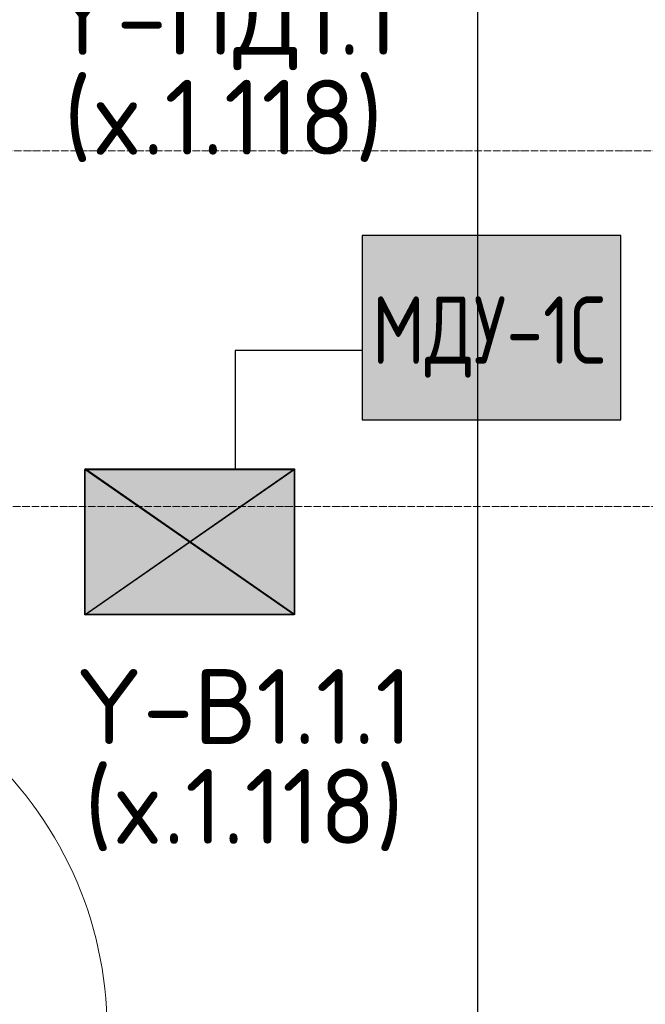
# Model space of a CAD drawing. Header units: millimetres. Extents: x -135639 to 224623, y -383017 to -59102.
# Tile 413 of 494: x 89953 to 91625, y -127452 to -124821. Entities that reach past the tile are written whole.
import ezdxf

# ---------------------------------------------------------------- set-up
doc = ezdxf.new("R2010")
doc.units = ezdxf.units.MM
doc.linetypes.add('CONTINOUS', pattern=[0])
doc.linetypes.add('Линия сетки', pattern=[25, 20, -2.5, 0, -2.5])
for name, color, linetype, lineweight in [('A-215-M_CURT_PANEL', 7, 'Continuous', 18), ('A-325-M_DOOR', 7, 'Continuous', 18), ('Z-030-M_GRID', 7, 'Continuous', 9), ('ОС', 5, 'Continuous', 25), ('ПС', 7, 'Continuous', 40), ('СС-011-ПОЖ-СИГНАЛИЗАЦИЯ', 1, 'Continuous', 30)]:
    doc.layers.add(name, color=color, linetype=linetype, lineweight=lineweight)
doc.layers.add('ССПС', color=5, linetype='Continuous')
doc.styles.add('1111', font='isocpeur.ttf')
doc.styles.add('ISOCPEUR', font='isocpeur.ttf', dxfattribs={"height": 300})

# ---------------------------------------------------------------- blocks, each defined once
blk = doc.blocks.new('A_PAN_DOR_Структурные - EXT_1_Double_100__Витраж 8_3 СКУД-6495146-B1_-7_650_')
at = {"layer": 'A-325-M_DOOR', "color": 254, "lineweight": 5, "true_color": 0xd4d4d4}
blk.add_arc((699, 12), 1011.8, 82.5606, 180, dxfattribs=at)
blk = doc.blocks.new('135_SLK_K3_AR_FCD_rvt-1-B1_-7_650_')
at = {"layer": 'A-215-M_CURT_PANEL', "color": 253, "lineweight": 5, "true_color": 0xaaaaaa, "rotation": 269.9999999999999}
blk.add_blockref('A_PAN_DOR_Структурные - EXT_1_Double_100__Витраж 8_3 СКУД-6495146-B1_-7_650_', (97300, 66000), dxfattribs=at)
blk = doc.blocks.new('-1 эт')
at = {"layer": 'Z-030-M_GRID', "color": 253, "linetype": 'Линия сетки', "true_color": 0xaaaaaa}
for p, q in [((155950.9, 67650), (-3682.2, 67650)), ((155947.6, 66700), (-3682.2, 66700))]:
    blk.add_line(p, q, dxfattribs=at)
at = {"lineweight": 5}
blk.add_blockref('135_SLK_K3_AR_FCD_rvt-1-B1_-7_650_', (0, 0), dxfattribs=at)
blk = doc.blocks.new('*U4714')
at = {"linetype": 'ByBlock', "lineweight": -2, "ltscale": 100}
h = blk.add_hatch(color=0, dxfattribs=at)
h.dxf.hatch_style = 1
h.paths.add_polyline_path([(0, 0), (139.7, 97.2), (0, 194.4)])
h.paths.add_polyline_path([(139.7, 97.2), (279.5, 0), (279.5, 194.4)])
at = {"linetype": 'CONTINOUS', "lineweight": 30, "ltscale": 100, "true_color": 0xffffff}
h = blk.add_hatch(color=7, dxfattribs=at)
h.dxf.hatch_style = 1
h.paths.add_polyline_path([(0, 194.4), (139.7, 97.2), (279.5, 194.4)])
h.paths.add_polyline_path([(0, 0), (279.5, 0), (139.7, 97.2)])
at = {"color": 0, "linetype": 'ByBlock', "lineweight": -2, "ltscale": 100}
for p, q in [((0, 194.4), (279.5, 0)), ((279.5, 194.4), (0, 0))]:
    blk.add_line(p, q, dxfattribs=at)
blk.add_lwpolyline([(279.5, 0), (0, 0), (0, 194.4), (279.5, 194.4)], close=True, dxfattribs=at)
blk = doc.blocks.new('ger')
at = {"lineweight": 40, "ltscale": 2, "true_color": 0xffffff}
h = blk.add_hatch(color=7, dxfattribs=at)
h.dxf.hatch_style = 1
h.paths.add_polyline_path([(491036.1, -67335.5), (491036.1, -66842.7), (490344.7, -66842.7), (490344.7, -67335.5)])
at = {"layer": 'ОС', "color": 1, "lineweight": 30}
blk.add_lwpolyline([(491036.1, -66842.7), (490344.7, -66842.7), (490344.7, -67335.5), (491036.1, -67335.5)], close=True, dxfattribs=at)
at = {"layer": 'ССПС', "color": 1, "lineweight": -2, "ltscale": 1000, "style": '1111', "width": 0.8}
blk.add_text('МДУ-1С', height=180, dxfattribs=at).set_placement((490370.6, -67185.8))

msp = doc.modelspace()

# ---------------------------------------------------------------- linework, layer by layer
at = {"layer": 'СС-011-ПОЖ-СИГНАЛИЗАЦИЯ', "lineweight": 30}
msp.add_lwpolyline([(91176.7, -122825.4), (91176.7, -128823), (90808.9, -128823), (90808.9, -129865.4), (96122.6, -129865.4)], dxfattribs=at)
at = {"layer": 'СС-011-ПОЖ-СИГНАЛИЗАЦИЯ', "color": 30, "lineweight": 30, "true_color": 0xf26722}
msp.add_lwpolyline([(90868.9, -125705.5), (90528.9, -125705.5), (90528.9, -126021.4)], dxfattribs=at)

# ---------------------------------------------------------------- block references
msp.add_blockref('-1 эт', (-8136.8, -192821.5))
at = {"layer": 'ПС', "color": 30, "linetype": 'Continuous', "lineweight": 30, "ltscale": 100, "xscale": 2, "yscale": 2, "zscale": 2, "rotation": 180}
for p in [(90686.8, -126022.8), (90687.8, -126021.4)]:
    msp.add_blockref('*U4714', p, dxfattribs=at)
at = {"layer": 'СС-011-ПОЖ-СИГНАЛИЗАЦИЯ', "lineweight": 30}
msp.add_blockref('ger', (-399475.8, -58554.9), dxfattribs=at)

# ---------------------------------------------------------------- texts
at = {"color": 7, "linetype": 'Continuous', "char_height": 200, "attachment_point": 1, "line_spacing_factor": 1.1, "style": 'ISOCPEUR'}
for s, insert in [('\\pxsm0.8,qc;{\\C256;Y-ПД1.1\\P(x.1.118)}', (90090.9, -124715.3)), ('\\pxsm0.8,qc;{\\C256;Y-В1.1.1\\P(x.1.118)}', (90146.1, -126556.2))]:
    msp.add_mtext_dynamic_manual_height_columns(s, width=813.716, gutter_width=2478.4, heights=[735.9], dxfattribs=dict(at, insert=insert))

doc.saveas('drawing.dxf')
